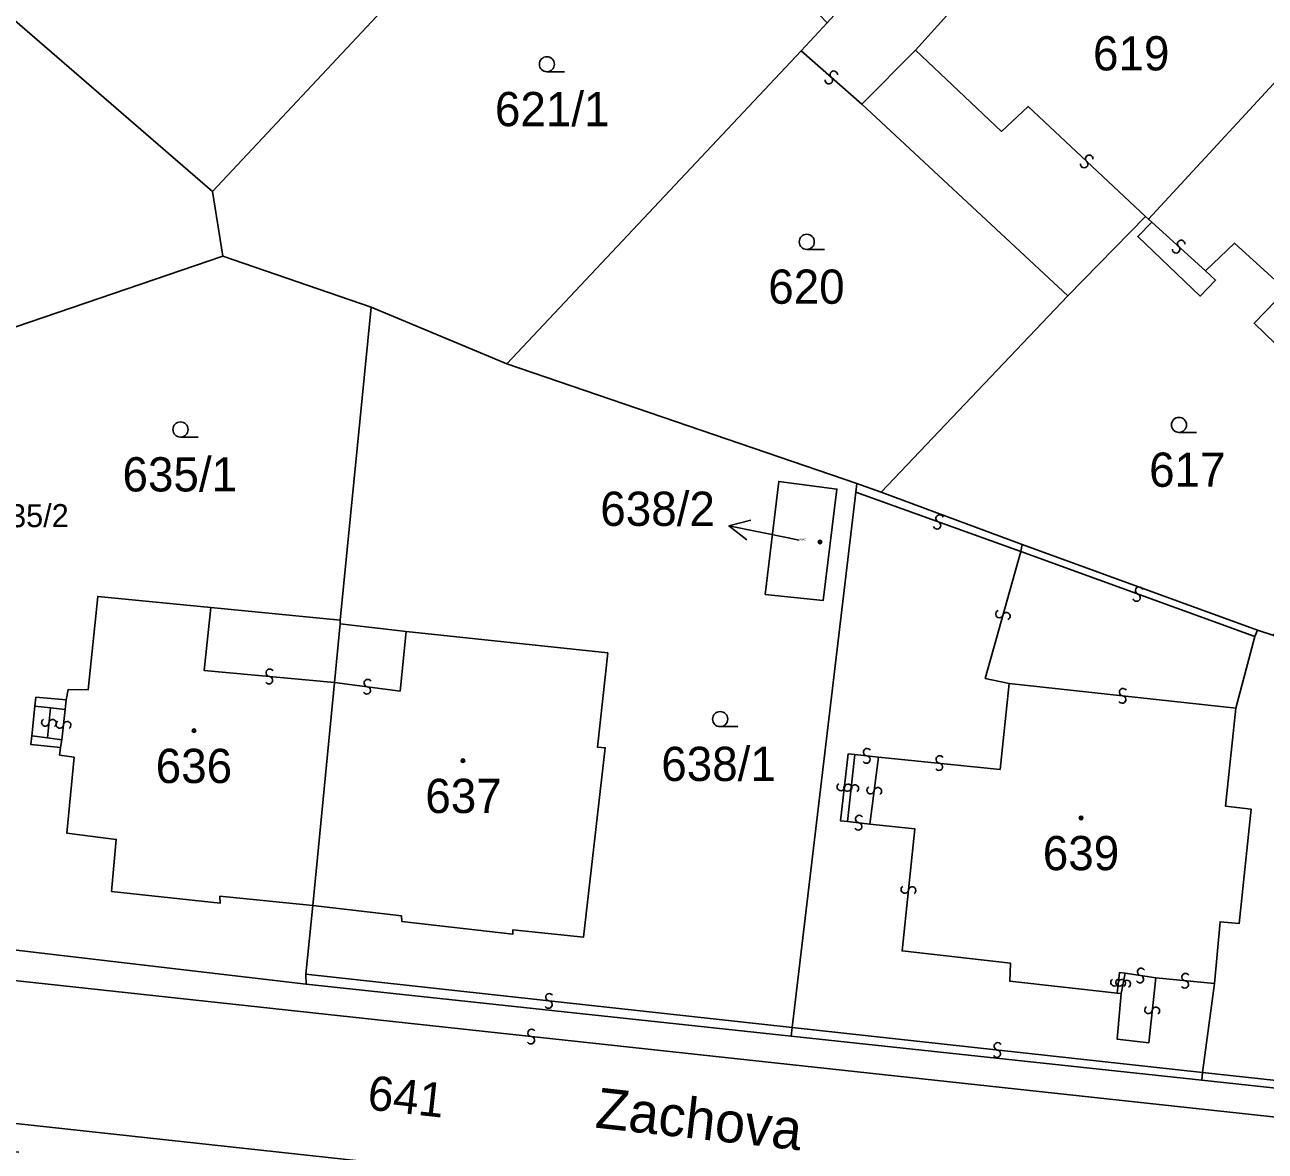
# Model space of a CAD drawing. Extents: x -600309 to -598967, y -1161267 to -1160292.
# Drawn here: x -599448.7 to -599387.1, y -1160430 to -1160374.1 of the extents above; entities that cross this region are included whole.
import ezdxf

# ---------------------------------------------------------------- set-up
doc = ezdxf.new("R2010")
doc.units = 0
for name, color, linetype in [('Level 1', 7, 'Continuous'), ('Level 11', 7, 'Continuous'), ('Level 13', 7, 'Continuous'), ('Level 3', 7, 'Continuous'), ('Level 4', 7, 'Continuous'), ('Level 5', 7, 'Continuous'), ('Level 57', 7, 'Continuous'), ('Level 60', 7, 'Continuous')]:
    doc.layers.add(name, color=color, linetype=linetype)

msp = doc.modelspace()

# ---------------------------------------------------------------- linework, layer by layer
at = {"layer": 'Level 1'}
for points in [[(-599439.35, -1160382.38), (-599467.33, -1160358.16)], [(-599404.44, -1160375.37), (-599401.01, -1160371.55), (-599401.75, -1160370.84), (-599399.24, -1160368.22), (-599396.96, -1160370.16), (-599392.63, -1160365.57), (-599388.12, -1160369.66), (-599388.53, -1160370.12), (-599384.05, -1160374.2)], [(-599439.35, -1160382.38), (-599427.5, -1160369.72)], [(-599410.12, -1160375.39), (-599408.82, -1160374.01)], [(-599392.88, -1160383.76), (-599384.05, -1160374.2)], [(-599424.73, -1160390.95), (-599410.12, -1160375.39)], [(-599407.11, -1160378.05), (-599404.44, -1160375.37)], [(-599396.88, -1160387.57), (-599407.11, -1160378.05)], [(-599438.83, -1160385.6), (-599439.35, -1160382.38)], [(-599396.88, -1160387.57), (-599393.03, -1160383.62)], [(-599392.71, -1160383.91), (-599393.41, -1160384.62), (-599390.3, -1160387.58), (-599389.54, -1160386.78), (-599390.05, -1160386.32)], [(-599393.03, -1160383.62), (-599392.88, -1160383.76)], [(-599392.88, -1160383.76), (-599392.71, -1160383.91)], [(-599390.05, -1160386.32), (-599388.61, -1160384.95), (-599386.04, -1160387.28), (-599387.63, -1160388.93), (-599383.94, -1160392.49), (-599382.35, -1160390.88), (-599381.67, -1160391.38)], [(-599438.83, -1160385.6), (-599452.51, -1160390.27)], [(-599431.47, -1160388.12), (-599438.83, -1160385.6)], [(-599406.14, -1160397.31), (-599396.88, -1160387.57)], [(-599431.47, -1160388.12), (-599433, -1160403.68)], [(-599424.73, -1160390.95), (-599431.47, -1160388.12)], [(-599407.36, -1160396.89), (-599424.73, -1160390.95)], [(-599411.9, -1160402.39), (-599411.23, -1160396.78), (-599408.34, -1160397.16), (-599409.02, -1160402.69), (-599411.9, -1160402.39)], [(-599407.36, -1160396.89), (-599407.41, -1160397.32)], [(-599406.14, -1160397.31), (-599407.36, -1160396.89)], [(-599407.41, -1160397.32), (-599410.57, -1160423.9)], [(-599399.14, -1160399.91), (-599406.14, -1160397.31)], [(-599387.46, -1160404.17), (-599399.14, -1160399.91)], [(-599439.43, -1160403.04), (-599445.04, -1160402.49), (-599445.51, -1160407.13), (-599446.5, -1160407.11), (-599446.61, -1160407.63)], [(-599433, -1160403.68), (-599439.43, -1160403.04)], [(-599429.72, -1160404.24), (-599419.72, -1160405.3), (-599420.22, -1160409.98), (-599419.84, -1160410.01), (-599420.93, -1160419.42), (-599424.43, -1160419.05), (-599424.43, -1160419.26), (-599429.94, -1160418.64), (-599429.96, -1160418.35), (-599434.36, -1160417.84)], [(-599433.01, -1160403.86), (-599433.29, -1160406.77)], [(-599433, -1160403.68), (-599433.01, -1160403.86)], [(-599433.01, -1160403.86), (-599429.72, -1160404.24)], [(-599387.46, -1160404.17), (-599387.6, -1160404.49)], [(-599386.7, -1160404.42), (-599387.46, -1160404.17)], [(-599387.6, -1160404.49), (-599388.54, -1160408.05)], [(-599433.29, -1160406.77), (-599434.36, -1160417.84)], [(-599448.16, -1160407.95), (-599448.31, -1160409.42)], [(-599446.61, -1160407.63), (-599448.11, -1160407.5), (-599448.16, -1160407.95)], [(-599388.54, -1160408.05), (-599389.05, -1160412.91), (-599387.78, -1160413.05), (-599388.38, -1160418.74), (-599389.32, -1160418.65), (-599389.59, -1160421.71)], [(-599448.31, -1160409.42), (-599448.36, -1160409.85), (-599446.88, -1160409.99)], [(-599446.88, -1160409.99), (-599446.93, -1160410.37), (-599446.21, -1160410.48), (-599446.58, -1160414.25), (-599444.12, -1160414.56), (-599444.36, -1160417.14), (-599438.96, -1160417.72), (-599438.97, -1160417.38), (-599434.36, -1160417.84)], [(-599434.36, -1160417.84), (-599434.71, -1160421.25)], [(-599434.69, -1160421.75), (-599455.45, -1160419.32)], [(-599434.71, -1160421.25), (-599434.69, -1160421.75)], [(-599410.62, -1160424.33), (-599434.69, -1160421.75)], [(-599389.59, -1160421.71), (-599390.19, -1160426.14)], [(-599410.57, -1160423.9), (-599410.62, -1160424.33)], [(-599390.23, -1160426.52), (-599410.62, -1160424.33)], [(-599390.19, -1160426.14), (-599390.23, -1160426.52)], [(-599366.33, -1160429.1), (-599390.23, -1160426.52)]]:
    msp.add_lwpolyline(points, dxfattribs=at)
at = {"layer": 'Level 13'}
for centre, start, end in [((-599408.497, -1160376.583), 355.90503, 228.00303), ((-599408.742, -1160376.857), 175.69057, 48.28057), ((-599395.813, -1160380.756), 353.98625, 226.57625), ((-599396.067, -1160381.023), 174.2007, 46.2987), ((-599391.504, -1160385.256), 174.98123, 47.57123), ((-599391.255, -1160384.984), 355.19568, 227.29368), ((-599403.246, -1160398.617), 17.64812, 249.74612), ((-599403.373, -1160398.963), 197.43366, 70.02366), ((-599393.464, -1160402.553), 197.13952, 69.72952), ((-599393.335, -1160402.207), 17.35397, 249.45197), ((-599400.277, -1160403.37), 111.48909, 344.07909), ((-599399.923, -1160403.471), 291.70355, 163.80154), ((-599436.501, -1160406.287), 32.07452, 264.17252), ((-599436.538, -1160406.653), 211.86007, 84.45007), ((-599431.635, -1160406.797), 30.03151, 262.12951), ((-599431.684, -1160407.162), 209.81705, 82.40705), ((-599394.138, -1160407.247), 31.08286, 263.18085), ((-599394.181, -1160407.613), 210.8684, 83.4584), ((-599447.643, -1160408.75), 121.62407, 353.72207), ((-599447.277, -1160408.789), 301.40961, 173.99961), ((-599446.923, -1160408.85), 121.10977, 353.69977), ((-599446.557, -1160408.891), 301.32423, 173.42223), ((-599406.879, -1160410.593), 211.35155, 83.94155), ((-599406.84, -1160410.227), 31.56601, 263.664), ((-599403.24, -1160410.587), 31.59629, 263.69429), ((-599403.279, -1160410.953), 211.38184, 83.97184), ((-599408.153, -1160411.957), 120.86264, 352.96063), ((-599407.813, -1160411.988), 121.18412, 353.28211), ((-599407.787, -1160412.002), 300.64818, 173.23818), ((-599407.447, -1160412.031), 300.96966, 173.55966), ((-599406.673, -1160412.115), 120.01489, 352.11289), ((-599406.308, -1160412.164), 299.80044, 172.39044), ((-599407.238, -1160413.547), 30.47839, 263.06839), ((-599407.283, -1160413.913), 210.69285, 82.79084), ((-599404.973, -1160417.049), 121.34404, 353.44204), ((-599404.607, -1160417.09), 301.12959, 173.71959), ((-599394.563, -1160421.659), 121.00311, 353.59311), ((-599394.31, -1160421.663), 115.95748, 348.54748), ((-599394.197, -1160421.701), 301.21756, 173.31556), ((-599393.3, -1160421.502), 208.40011, 80.4981), ((-599393.24, -1160421.138), 28.18565, 260.77565), ((-599391.032, -1160421.397), 31.8754, 264.4654), ((-599393.949, -1160421.737), 296.17194, 168.26993), ((-599391.069, -1160421.763), 212.08986, 84.18786), ((-599422.661, -1160422.763), 210.89364, 83.48364), ((-599422.618, -1160422.397), 31.1081, 263.2061), ((-599392.873, -1160423.029), 120.95483, 353.54483), ((-599392.507, -1160423.072), 301.16929, 173.26728), ((-599423.499, -1160424.167), 30.97346, 263.56346), ((-599423.542, -1160424.533), 211.18791, 83.28591), ((-599400.401, -1160425.203), 210.88598, 83.47598), ((-599400.358, -1160424.837), 31.10044, 263.19843)]:
    msp.add_arc(centre, 0.184, start, end, dxfattribs=at)
at = {"layer": 'Level 3'}
for points in [[(-599410.12, -1160375.39), (-599407.11, -1160378.05)], [(-599393.03, -1160383.62), (-599398.85, -1160378.16), (-599400.17, -1160379.4), (-599404.44, -1160375.37)], [(-599392.71, -1160383.91), (-599390.05, -1160386.32)], [(-599407.41, -1160397.32), (-599399.21, -1160400.26)], [(-599399.14, -1160399.91), (-599399.21, -1160400.26)], [(-599399.21, -1160400.26), (-599400.98, -1160406.57), (-599399.79, -1160406.81)], [(-599399.21, -1160400.26), (-599387.6, -1160404.49)], [(-599439.43, -1160403.04), (-599439.76, -1160406.17), (-599433.29, -1160406.77)], [(-599433.29, -1160406.77), (-599430.03, -1160407.19), (-599429.72, -1160404.24)], [(-599406.27, -1160410.47), (-599400.24, -1160411.08), (-599399.79, -1160406.81)], [(-599399.79, -1160406.81), (-599388.54, -1160408.05)], [(-599448.16, -1160407.95), (-599447.38, -1160408.03)], [(-599446.61, -1160407.63), (-599446.66, -1160408.11)], [(-599447.53, -1160409.52), (-599447.38, -1160408.03)], [(-599447.38, -1160408.03), (-599446.66, -1160408.11)], [(-599446.66, -1160408.11), (-599446.82, -1160409.62)], [(-599448.31, -1160409.42), (-599447.53, -1160409.52)], [(-599447.53, -1160409.52), (-599446.82, -1160409.62)], [(-599446.82, -1160409.62), (-599446.88, -1160409.99)], [(-599407.81, -1160413.67), (-599408.16, -1160413.64), (-599407.78, -1160410.31), (-599407.45, -1160410.35)], [(-599407.81, -1160413.67), (-599407.45, -1160410.35)], [(-599407.45, -1160410.35), (-599406.27, -1160410.47)], [(-599406.7, -1160413.8), (-599406.27, -1160410.47)], [(-599336.27, -1160433.8), (-599510.77, -1160414.89), (-599512.4, -1160411.16)], [(-599406.7, -1160413.8), (-599407.81, -1160413.67)], [(-599394.43, -1160422.19), (-599399.75, -1160421.6), (-599399.72, -1160420.71), (-599405.11, -1160420.1), (-599404.47, -1160414.04), (-599406.7, -1160413.8)], [(-599434.71, -1160421.25), (-599410.57, -1160423.9)], [(-599394.03, -1160421.2), (-599394.32, -1160421.17), (-599394.43, -1160422.19)], [(-599392.51, -1160421.44), (-599392.86, -1160424.66), (-599394.43, -1160424.48), (-599394.23, -1160422.21)], [(-599394.03, -1160421.2), (-599394.23, -1160422.21)], [(-599392.51, -1160421.44), (-599394.03, -1160421.2)], [(-599389.59, -1160421.71), (-599392.51, -1160421.44)], [(-599349.49, -1160440.31), (-599349.67, -1160439.49), (-599512.07, -1160421.82), (-599515.06, -1160423.83)], [(-599394.23, -1160422.21), (-599394.43, -1160422.19)], [(-599410.57, -1160423.9), (-599390.19, -1160426.14)], [(-599390.19, -1160426.14), (-599366.27, -1160428.73)]]:
    msp.add_lwpolyline(points, dxfattribs=at)
at = {"layer": 'Level 5'}
for p, q in [((-599422.74, -1160376.44), (-599421.865, -1160376.44)), ((-599409.84, -1160385.26), (-599408.965, -1160385.26)), ((-599391.36, -1160394.35), (-599390.485, -1160394.35)), ((-599440.93, -1160394.58), (-599440.055, -1160394.58)), ((-599414.14, -1160408.96), (-599413.265, -1160408.96))]:
    msp.add_line(p, q, dxfattribs=at)
for centre, radius in [((-599422.74, -1160376.065), 0.375), ((-599409.84, -1160384.885), 0.375), ((-599391.36, -1160393.975), 0.375), ((-599440.93, -1160394.205), 0.375), ((-599409.18, -1160399.79), 0.09), ((-599409.18, -1160399.79), 0.0521), ((-599414.14, -1160408.585), 0.375), ((-599440.26, -1160409.16), 0.09), ((-599440.26, -1160409.16), 0.0521), ((-599426.91, -1160410.65), 0.09), ((-599426.91, -1160410.65), 0.0521), ((-599396.22, -1160413.49), 0.09), ((-599396.22, -1160413.49), 0.0521)]:
    msp.add_circle(centre, radius, dxfattribs=at)
at = {"layer": 'Level 57'}
for p, q in [((-599410.761, -1160399.591), (-599413.7, -1160398.99)), ((-599410.23, -1160399.7), (-599410.761, -1160399.591))]:
    msp.add_line(p, q, dxfattribs=at)
msp.add_lwpolyline([(-599412.821, -1160399.68), (-599413.7, -1160398.99), (-599412.62, -1160398.7)], dxfattribs=at)
at = {"layer": 'Level 60'}
for points in [[(-599427.5, -1160369.72), (-599439.35, -1160382.38), (-599467.33, -1160358.16), (-599467.73, -1160357.93), (-599456.2, -1160344.8), (-599455.87, -1160345.09), (-599441.75, -1160357.41)], [(-599439.35, -1160382.38), (-599438.83, -1160385.6), (-599452.51, -1160390.27), (-599457.09, -1160391.73), (-599462.02, -1160393.25), (-599472.23, -1160396.55), (-599479.69, -1160398.91), (-599484.41, -1160394.87), (-599487.04, -1160392.59), (-599490.73, -1160389.31), (-599492.73, -1160387.6), (-599493.08, -1160387.29), (-599467.73, -1160357.93), (-599467.33, -1160358.16)], [(-599395.11, -1160359.25), (-599381.67, -1160371.69), (-599381.84, -1160371.87), (-599383.35, -1160373.47), (-599384.05, -1160374.2), (-599388.53, -1160370.12), (-599388.12, -1160369.66), (-599392.63, -1160365.57), (-599396.96, -1160370.16), (-599399.24, -1160368.22), (-599401.75, -1160370.84), (-599401.01, -1160371.55), (-599404.44, -1160375.37), (-599407.11, -1160378.05), (-599396.88, -1160387.57), (-599406.14, -1160397.31), (-599407.36, -1160396.89), (-599424.73, -1160390.95), (-599410.12, -1160375.39), (-599408.82, -1160374.01), (-599404.16, -1160368.88), (-599395.3, -1160359.47)], [(-599410.12, -1160375.39), (-599424.73, -1160390.95), (-599431.47, -1160388.12), (-599438.83, -1160385.6), (-599439.35, -1160382.38), (-599427.5, -1160369.72), (-599424.05, -1160366.04), (-599420.75, -1160362.56), (-599420.55, -1160362.76), (-599412.72, -1160369.94), (-599408.82, -1160374.01)], [(-599393.03, -1160383.62), (-599396.88, -1160387.57), (-599407.11, -1160378.05), (-599404.44, -1160375.37), (-599401.01, -1160371.55), (-599401.75, -1160370.84), (-599399.24, -1160368.22), (-599396.96, -1160370.16), (-599392.63, -1160365.57), (-599388.12, -1160369.66), (-599388.53, -1160370.12), (-599384.05, -1160374.2), (-599392.88, -1160383.76)], [(-599381.67, -1160371.69), (-599368.23, -1160384.14), (-599368.51, -1160384.45), (-599373.93, -1160390.37), (-599375.47, -1160392.11), (-599378.36, -1160395.28), (-599381.19, -1160392.67), (-599381.67, -1160391.38), (-599382.35, -1160390.88), (-599383.94, -1160392.49), (-599387.63, -1160388.93), (-599386.04, -1160387.28), (-599388.61, -1160384.95), (-599390.05, -1160386.32), (-599389.54, -1160386.78), (-599390.3, -1160387.58), (-599393.41, -1160384.62), (-599392.71, -1160383.91), (-599392.88, -1160383.76), (-599384.05, -1160374.2), (-599383.35, -1160373.47), (-599381.84, -1160371.87)], [(-599378.36, -1160395.28), (-599386.7, -1160404.42), (-599387.46, -1160404.17), (-599399.14, -1160399.91), (-599406.14, -1160397.31), (-599396.88, -1160387.57), (-599393.03, -1160383.62), (-599392.88, -1160383.76), (-599392.71, -1160383.91), (-599393.41, -1160384.62), (-599390.3, -1160387.58), (-599389.54, -1160386.78), (-599390.05, -1160386.32), (-599388.61, -1160384.95), (-599386.04, -1160387.28), (-599387.63, -1160388.93), (-599383.94, -1160392.49), (-599382.35, -1160390.88), (-599381.67, -1160391.38), (-599381.19, -1160392.67)], [(-599424.73, -1160390.95), (-599407.36, -1160396.89), (-599407.41, -1160397.32), (-599410.57, -1160423.9), (-599410.62, -1160424.33), (-599434.69, -1160421.75), (-599434.71, -1160421.25), (-599434.36, -1160417.84), (-599429.96, -1160418.35), (-599429.94, -1160418.64), (-599424.43, -1160419.26), (-599424.43, -1160419.05), (-599420.93, -1160419.42), (-599419.84, -1160410.01), (-599420.22, -1160409.98), (-599419.72, -1160405.3), (-599429.72, -1160404.24), (-599433.01, -1160403.86), (-599433, -1160403.68), (-599431.47, -1160388.12)], [(-599411.23, -1160396.78), (-599411.9, -1160402.39), (-599409.02, -1160402.69), (-599408.34, -1160397.16)], [(-599411.9, -1160402.39), (-599411.23, -1160396.78), (-599408.34, -1160397.16), (-599409.02, -1160402.69)], [(-599399.14, -1160399.91), (-599387.46, -1160404.17), (-599387.6, -1160404.49), (-599388.54, -1160408.05), (-599389.05, -1160412.91), (-599387.78, -1160413.05), (-599388.38, -1160418.74), (-599389.32, -1160418.65), (-599389.59, -1160421.71), (-599390.19, -1160426.14), (-599390.23, -1160426.52), (-599410.62, -1160424.33), (-599410.57, -1160423.9), (-599407.41, -1160397.32), (-599407.36, -1160396.89), (-599406.14, -1160397.31)], [(-599439.43, -1160403.04), (-599433, -1160403.68), (-599433.01, -1160403.86), (-599433.29, -1160406.77), (-599434.36, -1160417.84), (-599438.97, -1160417.38), (-599438.96, -1160417.72), (-599444.36, -1160417.14), (-599444.12, -1160414.56), (-599446.58, -1160414.25), (-599446.21, -1160410.48), (-599446.93, -1160410.37), (-599446.88, -1160409.99), (-599448.36, -1160409.85), (-599448.31, -1160409.42), (-599448.16, -1160407.95), (-599448.11, -1160407.5), (-599446.61, -1160407.63), (-599446.5, -1160407.11), (-599445.51, -1160407.13), (-599445.04, -1160402.49)], [(-599433.29, -1160406.77), (-599433.01, -1160403.86), (-599429.72, -1160404.24), (-599419.72, -1160405.3), (-599420.22, -1160409.98), (-599419.84, -1160410.01), (-599420.93, -1160419.42), (-599424.43, -1160419.05), (-599424.43, -1160419.26), (-599429.94, -1160418.64), (-599429.96, -1160418.35), (-599434.36, -1160417.84)], [(-599366.27, -1160428.73), (-599366.33, -1160429.1), (-599390.23, -1160426.52), (-599390.19, -1160426.14), (-599389.59, -1160421.71), (-599389.32, -1160418.65), (-599388.38, -1160418.74), (-599387.78, -1160413.05), (-599389.05, -1160412.91), (-599388.54, -1160408.05), (-599387.6, -1160404.49), (-599387.46, -1160404.17), (-599386.7, -1160404.42), (-599382.69, -1160405.9), (-599364.29, -1160412.63), (-599365.34, -1160421.12), (-599368.9, -1160420.66), (-599369.64, -1160426.44), (-599366.11, -1160426.96)]]:
    msp.add_lwpolyline(points, close=True, dxfattribs=at)
for points in [[(-599452.51, -1160390.27), (-599438.83, -1160385.6), (-599431.47, -1160388.12), (-599433, -1160403.68), (-599439.43, -1160403.04), (-599445.04, -1160402.49), (-599445.51, -1160407.13), (-599446.5, -1160407.11), (-599446.61, -1160407.63), (-599448.11, -1160407.5), (-599448.16, -1160407.95), (-599448.31, -1160409.42), (-599448.36, -1160409.85), (-599446.88, -1160409.99), (-599446.93, -1160410.37), (-599446.21, -1160410.48), (-599446.58, -1160414.25), (-599444.12, -1160414.56), (-599444.36, -1160417.14), (-599438.96, -1160417.72), (-599438.97, -1160417.38), (-599434.36, -1160417.84), (-599434.71, -1160421.25), (-599434.69, -1160421.75), (-599455.45, -1160419.32)], [(-599448.96, -1160430.09), (-599465.35, -1160428.36), (-599469.13, -1160427.94), (-599474.33, -1160427.41), (-599476.1, -1160427.21), (-599488.9, -1160425.8), (-599501.45, -1160424.38), (-599502.96, -1160424.21), (-599511.71, -1160423.21), (-599515.53, -1160426.07), (-599515.06, -1160423.83), (-599512.4, -1160411.16), (-599511.95, -1160409.01), (-599509.6, -1160413.78), (-599481.4, -1160416.75), (-599455.45, -1160419.32), (-599434.69, -1160421.75), (-599410.62, -1160424.33), (-599390.23, -1160426.52), (-599366.33, -1160429.1), (-599336.11, -1160432.51)]]:
    msp.add_lwpolyline(points, dxfattribs=at)

# ---------------------------------------------------------------- texts
at = {"layer": 'Level 11'}
msp.add_text('Zachova', height=2, rotation=353.6534, dxfattribs=at).set_placement((-599420.384, -1160428.867))
at = {"layer": 'Level 4'}
for s, height, p in [('619', 1.7, (-599395.627, -1160376.37)), ('621/1', 1.7, (-599425.32, -1160379.14)), ('620', 1.7, (-599411.753, -1160387.96)), ('635/1', 1.7, (-599443.81, -1160397.28)), ('617', 1.7, (-599392.842, -1160397.05)), ('638/2', 0.1, (-599410.23, -1160399.7)), ('636', 1.7, (-599442.161, -1160411.76)), ('638/1', 1.7, (-599417.063, -1160411.66)), ('637', 1.7, (-599428.776, -1160413.25)), ('639', 1.7, (-599398.121, -1160416.09))]:
    msp.add_text(s, height=height, dxfattribs=at).set_placement(p)
msp.add_text('641', height=1.7, rotation=353.7, dxfattribs=at).set_placement((-599431.699, -1160427.964))
at = {"layer": 'Level 57'}
msp.add_text('638/2', height=1.7, dxfattribs=at).set_placement((-599420.089, -1160398.99))
msp.add_text('635/2', height=1.14, rotation=0.19926, dxfattribs=at).set_placement((-599450.29, -1160399.06))

doc.saveas('drawing.dxf')
